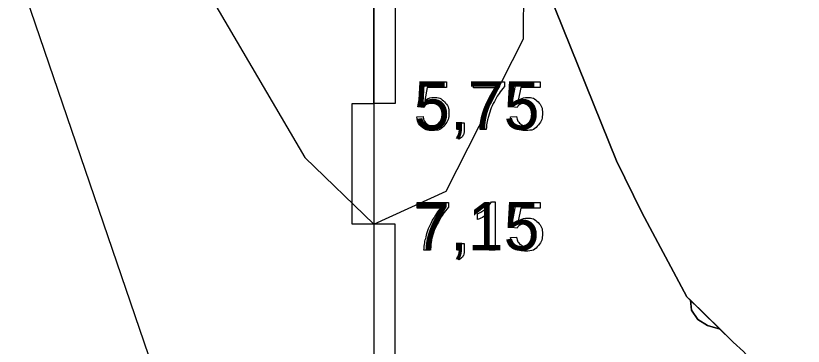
# Model space of a CAD drawing. Extents: x 700746 to 706058, y 6570320 to 6580460.
# Drawn here: x 704714.6 to 704806.1, y 6576333.2 to 6576371.5 of the extents above; entities that cross this region are included whole.
import ezdxf

# ---------------------------------------------------------------- set-up
doc = ezdxf.new("R2010")
doc.units = 0
for name, color, linetype in [('Default', 7, 'Continuous'), ('GEOLPUNKT', 7, 'Continuous'), ('Plokid', 7, 'Continuous'), ('Täide', 7, 'Continuous'), ('vahekiht', 7, 'Continuous'), ('VEEKOGU', 7, 'Continuous')]:
    doc.layers.add(name, color=color, linetype=linetype)

msp = doc.modelspace()

# ---------------------------------------------------------------- linework, layer by layer
at = {"layer": 'Default'}
for points in [[(704776.401, 6576374.576), (704784.394, 6576354.71), (704787.348, 6576348.708), (704792.591, 6576338.926), (704797.966, 6576333.68), (704799.168, 6576332.569)], [(704793.009, 6576338.518), (704793.113, 6576337.372), (704793.841, 6576336.282), (704794.974, 6576335.583), (704796.427, 6576335.182)]]:
    msp.add_lwpolyline(points, dxfattribs=at)
at = {"layer": 'GEOLPUNKT'}
for points in [[(704756.192, 6576418.842), (704758.692, 6576418.842), (704758.692, 6576361.342), (704756.192, 6576361.342)], [(704753.692, 6576361.342), (704756.192, 6576361.342), (704756.192, 6576347.342), (704753.692, 6576347.342)], [(704758.692, 6576347.342), (704756.192, 6576347.342), (704756.192, 6576321.342), (704758.692, 6576321.342)]]:
    msp.add_lwpolyline(points, close=True, dxfattribs=at)
for points in [[(704756.192, 6576418.842), (704756.192, 6576288.842)], [(704761.972, 6576360.896), (704761.327, 6576360.981), (704761.869, 6576363.858), (704764.652, 6576363.858), (704764.652, 6576363.2), (704762.419, 6576363.2), (704762.117, 6576361.697)], [(704767.772, 6576363.196), (704767.772, 6576363.858), (704771.396, 6576363.858), (704771.396, 6576363.322)], [(704772.843, 6576360.896), (704772.199, 6576360.981), (704772.741, 6576363.858), (704775.524, 6576363.858), (704775.524, 6576363.2), (704773.29, 6576363.2), (704772.989, 6576361.697)], [(704770.513, 6576363.196), (704767.772, 6576363.196)], [(704761.204, 6576359.799), (704761.925, 6576359.858)], [(704772.075, 6576359.799), (704772.796, 6576359.858)], [(704765.924, 6576358.33), (704765.924, 6576359.111), (704766.705, 6576359.111), (704766.705, 6576358.33)], [(704766.313, 6576358.33), (704765.924, 6576358.33)], [(704769.262, 6576358.33), (704768.554, 6576358.33)], [(704766.069, 6576357.221), (704765.877, 6576357.515)], [(704761.251, 6576349.196), (704761.251, 6576349.858), (704764.874, 6576349.858), (704764.874, 6576349.322)], [(704769.869, 6576349.952), (704770.312, 6576349.952), (704770.312, 6576344.33)], [(704772.843, 6576346.896), (704772.199, 6576346.981), (704772.741, 6576349.858), (704775.524, 6576349.858), (704775.524, 6576349.2), (704773.29, 6576349.2), (704772.989, 6576347.697)], [(704763.991, 6576349.196), (704761.251, 6576349.196)], [(704768.251, 6576347.882), (704768.251, 6576348.546)], [(704770.312, 6576344.33), (704769.625, 6576344.33), (704769.625, 6576348.71)], [(704772.075, 6576345.799), (704772.796, 6576345.858)], [(704762.74, 6576344.33), (704762.032, 6576344.33)], [(704765.924, 6576344.33), (704765.924, 6576345.111), (704766.705, 6576345.111), (704766.705, 6576344.33)], [(704766.313, 6576344.33), (704765.924, 6576344.33)], [(704766.069, 6576343.221), (704765.877, 6576343.515)]]:
    msp.add_lwpolyline(points, dxfattribs=at)
for points in [[(704768.554, 6576358.33), (704768.565, 6576358.991), (704768.813, 6576359.927), (704769.061, 6576360.862), (704769.526, 6576361.731), (704769.99, 6576362.6), (704770.513, 6576363.196)], [(704771.396, 6576363.322), (704770.862, 6576362.753), (704770.337, 6576361.81), (704769.812, 6576360.866), (704769.526, 6576359.869), (704769.319, 6576359.167), (704769.262, 6576358.33)], [(704762.117, 6576361.697), (704762.622, 6576362.048), (704763.175, 6576362.048), (704763.909, 6576362.048), (704764.413, 6576361.539), (704764.917, 6576361.031), (704764.917, 6576360.232), (704764.917, 6576359.471), (704764.474, 6576358.917), (704763.935, 6576358.236), (704763.003, 6576358.236), (704762.239, 6576358.236), (704761.756, 6576358.664), (704761.272, 6576359.092), (704761.204, 6576359.799)], [(704772.989, 6576361.697), (704773.493, 6576362.048), (704774.047, 6576362.048), (704774.78, 6576362.048), (704775.284, 6576361.539), (704775.788, 6576361.031), (704775.788, 6576360.232), (704775.788, 6576359.471), (704775.345, 6576358.917), (704774.806, 6576358.236), (704773.874, 6576358.236), (704773.11, 6576358.236), (704772.627, 6576358.664), (704772.144, 6576359.092), (704772.075, 6576359.799)], [(704761.925, 6576359.858), (704762.005, 6576359.331), (704762.296, 6576359.065), (704762.588, 6576358.8), (704763.003, 6576358.8), (704763.502, 6576358.8), (704763.845, 6576359.175), (704764.187, 6576359.55), (704764.187, 6576360.171), (704764.187, 6576360.76), (704763.858, 6576361.101), (704763.53, 6576361.442), (704762.992, 6576361.442), (704762.657, 6576361.442), (704762.391, 6576361.29), (704762.125, 6576361.138), (704761.972, 6576360.896)], [(704772.796, 6576359.858), (704772.876, 6576359.331), (704773.168, 6576359.065), (704773.459, 6576358.8), (704773.874, 6576358.8), (704774.374, 6576358.8), (704774.716, 6576359.175), (704775.058, 6576359.55), (704775.058, 6576360.171), (704775.058, 6576360.76), (704774.73, 6576361.101), (704774.401, 6576361.442), (704773.863, 6576361.442), (704773.529, 6576361.442), (704773.262, 6576361.29), (704772.996, 6576361.138), (704772.843, 6576360.896)], [(704765.877, 6576357.515), (704766.095, 6576357.611), (704766.198, 6576357.796), (704766.301, 6576357.982), (704766.313, 6576358.33)], [(704766.705, 6576358.33), (704766.705, 6576357.898), (704766.553, 6576357.632), (704766.401, 6576357.366), (704766.069, 6576357.221)], [(704768.251, 6576348.546), (704768.827, 6576348.817), (704769.258, 6576349.203), (704769.69, 6576349.589), (704769.869, 6576349.952)], [(704762.032, 6576344.33), (704762.043, 6576344.991), (704762.291, 6576345.927), (704762.54, 6576346.862), (704763.004, 6576347.731), (704763.468, 6576348.6), (704763.991, 6576349.196)], [(704764.874, 6576349.322), (704764.34, 6576348.753), (704763.815, 6576347.81), (704763.29, 6576346.866), (704763.004, 6576345.869), (704762.797, 6576345.167), (704762.74, 6576344.33)], [(704769.625, 6576348.71), (704769.377, 6576348.474), (704768.974, 6576348.237), (704768.571, 6576348), (704768.251, 6576347.882)], [(704772.989, 6576347.697), (704773.493, 6576348.048), (704774.047, 6576348.048), (704774.78, 6576348.048), (704775.284, 6576347.539), (704775.788, 6576347.031), (704775.788, 6576346.232), (704775.788, 6576345.471), (704775.345, 6576344.917), (704774.806, 6576344.236), (704773.874, 6576344.236), (704773.11, 6576344.236), (704772.627, 6576344.664), (704772.144, 6576345.092), (704772.075, 6576345.799)], [(704772.796, 6576345.858), (704772.876, 6576345.331), (704773.168, 6576345.065), (704773.459, 6576344.8), (704773.874, 6576344.8), (704774.374, 6576344.8), (704774.716, 6576345.175), (704775.058, 6576345.55), (704775.058, 6576346.171), (704775.058, 6576346.76), (704774.73, 6576347.101), (704774.401, 6576347.442), (704773.863, 6576347.442), (704773.529, 6576347.442), (704773.262, 6576347.29), (704772.996, 6576347.138), (704772.843, 6576346.896)], [(704765.877, 6576343.515), (704766.095, 6576343.611), (704766.198, 6576343.796), (704766.301, 6576343.982), (704766.313, 6576344.33)], [(704766.705, 6576344.33), (704766.705, 6576343.898), (704766.553, 6576343.632), (704766.401, 6576343.366), (704766.069, 6576343.221)]]:
    msp.add_open_spline(points, degree=3, dxfattribs=at)
at = {"layer": 'Plokid'}
msp.add_lwpolyline([(704776.401, 6576374.576), (704784.394, 6576354.71), (704787.348, 6576348.708), (704792.591, 6576338.926), (704797.966, 6576333.68), (704799.168, 6576332.569)], dxfattribs=at)
at = {"layer": 'Täide'}
for p, q in [((704793.009, 6576338.518), (704793.113, 6576337.372)), ((704796.427, 6576335.182), (704793.009, 6576338.518)), ((704793.113, 6576337.372), (704793.841, 6576336.282)), ((704794.974, 6576335.583), (704793.841, 6576336.282)), ((704793.841, 6576336.282), (704794.974, 6576335.583)), ((704796.427, 6576335.182), (704794.974, 6576335.583)), ((704794.974, 6576335.583), (704796.427, 6576335.182))]:
    msp.add_line(p, q, dxfattribs=at)
for points in [[(704742.488, 6576414.981), (704736.775, 6576413.372), (704735.503, 6576376.751), (704748.202, 6576355.111), (704756.192, 6576347.342), (704764.6, 6576351.168), (704773.583, 6576368.847), (704773.636, 6576375.086)], [(704793.009, 6576338.518), (704792.591, 6576338.926), (704787.348, 6576348.708), (704784.394, 6576354.71), (704776.401, 6576374.576)], [(704793.841, 6576336.282), (704793.113, 6576337.372), (704793.009, 6576338.518)], [(704859.293, 6576284.309), (704849.419, 6576292.925), (704847.668, 6576294.593), (704846.725, 6576294.239), (704836.448, 6576313.416), (704836.201, 6576313.166), (704830.715, 6576306.8), (704826.447, 6576309.719), (704819.891, 6576308.308), (704816.899, 6576310.734), (704808.854, 6576316.364), (704808.006, 6576317.306), (704805.803, 6576320.719), (704800.461, 6576331.11), (704799.168, 6576332.569), (704797.966, 6576333.68), (704796.427, 6576335.182)]]:
    msp.add_lwpolyline(points, dxfattribs=at)
at = {"layer": 'vahekiht'}
msp.add_lwpolyline([(704685.24, 6576555.15), (704702.088, 6576413.658), (704744.197, 6576290.693)], dxfattribs=at)
at = {"layer": 'VEEKOGU'}
msp.add_line((704793.009, 6576338.518), (704796.427, 6576335.182), dxfattribs=at)
for points in [[(704766.329, 6576372.597), (704773.636, 6576375.086), (704774.092, 6576375.241), (704775.917, 6576376.062), (704776.401, 6576374.576), (704784.394, 6576354.71), (704787.348, 6576348.708), (704792.591, 6576338.926), (704793.009, 6576338.518)], [(704796.427, 6576335.182), (704797.966, 6576333.68), (704799.168, 6576332.569), (704800.461, 6576331.11), (704805.803, 6576320.719), (704808.006, 6576317.306), (704808.854, 6576316.364), (704816.899, 6576310.734), (704819.891, 6576308.308), (704822.17, 6576308.799), (704826.447, 6576309.719), (704830.715, 6576306.8), (704835.721, 6576312.609), (704836.201, 6576313.166), (704836.448, 6576313.416), (704836.839, 6576312.686), (704846.725, 6576294.239)]]:
    msp.add_lwpolyline(points, dxfattribs=at)

# ---------------------------------------------------------------- texts
at = {"layer": 'GEOLPUNKT'}
for s, p in [('5,75', (704760.879, 6576358.33)), ('7,15', (704760.879, 6576344.33))]:
    msp.add_text(s, height=5.6, dxfattribs=at).set_placement(p)

doc.saveas('drawing.dxf')
